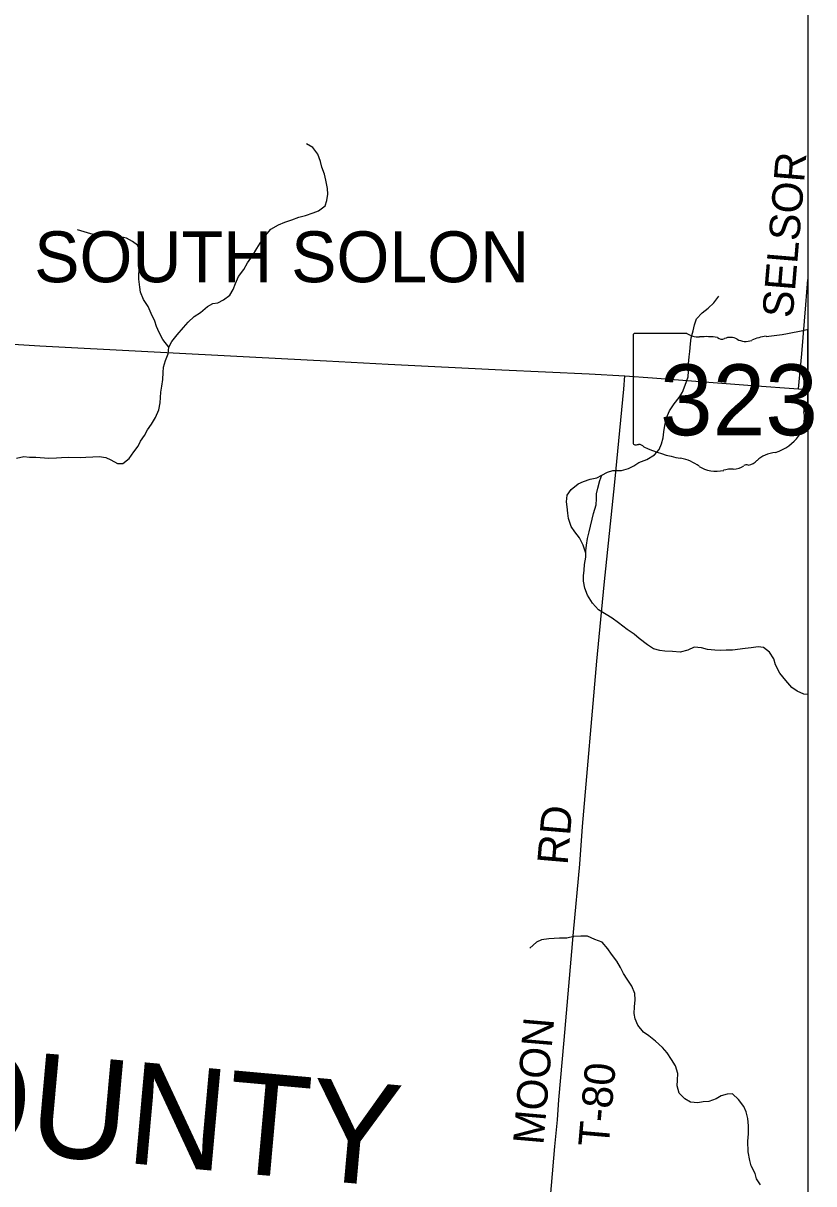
# Model space of a CAD drawing. Extents: x -49 to -8.2, y 9.4 to 23.5.
# Drawn here: x -8.897 to -8.161, y 14.574 to 15.653 of the extents above; entities that cross this region are included whole.
import ezdxf

# ---------------------------------------------------------------- set-up
doc = ezdxf.new("R2010")
doc.units = 0
for name, color, linetype in [('GM_X_Adjacent_County', 7, 'Continuous'), ('GM_X_Adjacent_County_Text', 7, 'Continuous'), ('GM_X_Corporation_Text', 7, 'Continuous'), ('GM_X_County_Road', 7, 'Continuous'), ('GM_X_County_Road_Text', 7, 'Continuous'), ('GM_X_Minor_River', 7, 'Continuous'), ('GM_X_State_Route', 7, 'Continuous'), ('GM_X_State_Shield', 7, 'Continuous'), ('GM_X_Township_Road', 7, 'Continuous'), ('GM_X_Township_Road_Text', 7, 'Continuous')]:
    doc.layers.add(name, color=color, linetype=linetype)

msp = doc.modelspace()

# ---------------------------------------------------------------- linework, layer by layer
at = {"layer": 'GM_X_Adjacent_County'}
msp.add_lwpolyline([(-14.9662, 16.2087), (-8.1662, 16.2087), (-8.1662, 9.4087), (-14.9662, 9.4087)], close=True, dxfattribs=at)
at = {"layer": 'GM_X_County_Road'}
msp.add_lwpolyline([(-8.1749, 15.3133), (-8.172, 15.3459), (-8.1683, 15.3916), (-8.1662, 15.415)], dxfattribs=at)
at = {"layer": 'GM_X_Minor_River'}
for points in [[(-8.6962, 15.4179), (-8.6914, 15.4245), (-8.6878, 15.4307), (-8.6833, 15.4371), (-8.6793, 15.4439), (-8.676, 15.449), (-8.6712, 15.456), (-8.6663, 15.4618), (-8.6592, 15.4659), (-8.6531, 15.4683), (-8.6465, 15.4707), (-8.6402, 15.473), (-8.6338, 15.4746), (-8.6269, 15.4772), (-8.6218, 15.479), (-8.6157, 15.4835), (-8.6142, 15.4884), (-8.6132, 15.4945), (-8.6135, 15.4998), (-8.6149, 15.5074), (-8.6162, 15.5131), (-8.6188, 15.5196), (-8.6199, 15.5249), (-8.6223, 15.5316), (-8.6271, 15.538), (-8.6331, 15.5413)], [(-8.761, 15.3522), (-8.7668, 15.3593), (-8.7701, 15.3657), (-8.7725, 15.3714), (-8.7742, 15.3762), (-8.7777, 15.3833), (-8.7803, 15.3899), (-8.7848, 15.3964), (-8.7876, 15.4033), (-8.7881, 15.408), (-8.7891, 15.4154), (-8.7891, 15.4203), (-8.7881, 15.4277), (-8.7878, 15.4344), (-8.7881, 15.4419), (-8.7902, 15.4469), (-8.795, 15.4505), (-8.8005, 15.4534), (-8.8077, 15.455), (-8.8141, 15.4551), (-8.8209, 15.4559), (-8.827, 15.456), (-8.8336, 15.4575), (-8.84, 15.4593), (-8.846, 15.4613)], [(-8.9028, 15.2489), (-8.8961, 15.2503), (-8.8907, 15.2499), (-8.885, 15.2497), (-8.8729, 15.2488), (-8.8657, 15.2491), (-8.861, 15.2496), (-8.8543, 15.2497), (-8.8437, 15.2496), (-8.8383, 15.2498), (-8.8318, 15.2501), (-8.8261, 15.2504), (-8.8199, 15.2494), (-8.815, 15.2473), (-8.809, 15.244), (-8.8039, 15.244), (-8.798, 15.2486), (-8.7936, 15.2547), (-8.7897, 15.2599), (-8.7874, 15.2648), (-8.7839, 15.2701), (-8.7811, 15.2752), (-8.7772, 15.2805), (-8.7734, 15.2867), (-8.7703, 15.2939), (-8.7691, 15.3003), (-8.7688, 15.3054), (-8.7686, 15.3102), (-8.7676, 15.3157), (-8.7668, 15.3219), (-8.7665, 15.3285), (-8.7661, 15.3335), (-8.7643, 15.3397), (-8.7616, 15.3459), (-8.761, 15.3522), (-8.7583, 15.3575), (-8.7533, 15.3635), (-8.7476, 15.3703), (-8.743, 15.3755), (-8.7376, 15.3808), (-8.7317, 15.3845), (-8.7252, 15.3898), (-8.7201, 15.3926), (-8.7154, 15.3935), (-8.7102, 15.3961), (-8.7045, 15.4006), (-8.7013, 15.4057), (-8.6991, 15.4113), (-8.6962, 15.4179)], [(-8.3046, 15.257), (-8.3025, 15.2621), (-8.3011, 15.2678), (-8.3003, 15.2733), (-8.2993, 15.2793), (-8.2979, 15.2863), (-8.295, 15.2929), (-8.2906, 15.2993), (-8.2862, 15.3054), (-8.2829, 15.3103), (-8.2804, 15.3167), (-8.2776, 15.3246), (-8.2774, 15.3299), (-8.2775, 15.3366), (-8.2769, 15.343), (-8.2761, 15.3481), (-8.2754, 15.3553), (-8.2748, 15.3608), (-8.2731, 15.3672), (-8.2717, 15.3729), (-8.2699, 15.3784), (-8.2646, 15.3842), (-8.259, 15.3883), (-8.2539, 15.3934), (-8.2491, 15.3996)], [(-8.1662, 15.0291), (-8.17, 15.0293), (-8.1762, 15.032), (-8.1811, 15.0355), (-8.1869, 15.042), (-8.1924, 15.0489), (-8.1963, 15.0567), (-8.1979, 15.0622), (-8.202, 15.0685), (-8.2076, 15.0727), (-8.2127, 15.0733), (-8.219, 15.0724), (-8.2247, 15.0717), (-8.2366, 15.0702), (-8.2425, 15.0702), (-8.2476, 15.0699), (-8.2529, 15.0703), (-8.2597, 15.0709), (-8.2653, 15.0725), (-8.272, 15.073), (-8.2779, 15.0702), (-8.2853, 15.0685), (-8.2924, 15.069), (-8.2993, 15.0692), (-8.3042, 15.07), (-8.31, 15.0716), (-8.3155, 15.0751), (-8.3232, 15.0812), (-8.328, 15.0851), (-8.3346, 15.0895), (-8.3425, 15.0956), (-8.3485, 15.0999), (-8.3613, 15.1079), (-8.3669, 15.1141), (-8.3714, 15.1213), (-8.3738, 15.1278), (-8.3752, 15.1344), (-8.3752, 15.1394), (-8.3746, 15.1447), (-8.3741, 15.1498), (-8.3729, 15.1568), (-8.3729, 15.1627), (-8.3723, 15.168), (-8.3713, 15.174), (-8.3699, 15.1803), (-8.3657, 15.1975), (-8.3634, 15.2056), (-8.363, 15.2111), (-8.3629, 15.2158), (-8.3617, 15.2211), (-8.3599, 15.228), (-8.358, 15.2331), (-8.3529, 15.2359), (-8.3479, 15.2373), (-8.3398, 15.2374), (-8.3332, 15.2391), (-8.3282, 15.2417), (-8.3235, 15.2447), (-8.3162, 15.2476), (-8.3092, 15.2519), (-8.3046, 15.257)], [(-8.3729, 15.1606), (-8.3755, 15.168), (-8.3788, 15.1747), (-8.3831, 15.1802), (-8.3867, 15.1852), (-8.3891, 15.1926), (-8.3896, 15.1977), (-8.3903, 15.2036), (-8.391, 15.2083), (-8.3904, 15.2146), (-8.3867, 15.2197), (-8.38, 15.2249), (-8.3753, 15.2273), (-8.369, 15.2294), (-8.3626, 15.2306), (-8.358, 15.2331)], [(-8.2105, 14.5729), (-8.214, 14.5784), (-8.2153, 14.5834), (-8.2192, 14.5906), (-8.2203, 14.5954), (-8.2219, 14.6037), (-8.2222, 14.6136), (-8.2217, 14.6204), (-8.2215, 14.6278), (-8.2221, 14.6346), (-8.2238, 14.6407), (-8.226, 14.6459), (-8.2309, 14.6522), (-8.2365, 14.6577), (-8.2414, 14.6572), (-8.2469, 14.6556), (-8.2517, 14.6528), (-8.2585, 14.6504), (-8.2638, 14.65), (-8.2687, 14.6493), (-8.2757, 14.6498), (-8.2808, 14.6529), (-8.2862, 14.6582), (-8.2881, 14.6651), (-8.2876, 14.6704), (-8.2872, 14.6766), (-8.2896, 14.6835), (-8.2931, 14.6894), (-8.2974, 14.6957), (-8.3017, 14.7008), (-8.3081, 14.7064), (-8.3143, 14.7116), (-8.3194, 14.7149), (-8.3246, 14.7213), (-8.3272, 14.7273), (-8.3279, 14.7322), (-8.3277, 14.7384), (-8.327, 14.7449), (-8.3275, 14.751), (-8.3301, 14.7576), (-8.3344, 14.7643), (-8.3378, 14.7696), (-8.3407, 14.775), (-8.3441, 14.7809), (-8.3491, 14.7874), (-8.3525, 14.7923), (-8.3579, 14.7985), (-8.3645, 14.801), (-8.3713, 14.8041), (-8.3775, 14.8042), (-8.384, 14.804), (-8.3908, 14.8024), (-8.3974, 14.8023), (-8.4025, 14.8021), (-8.4075, 14.8016), (-8.4141, 14.8007), (-8.4188, 14.7985), (-8.4251, 14.7932)]]:
    msp.add_lwpolyline(points, dxfattribs=at)
at = {"layer": 'GM_X_State_Route'}
msp.add_lwpolyline([(-8.9161, 15.3555), (-8.8811, 15.3534), (-8.6802, 15.3427), (-8.6143, 15.3395), (-8.5569, 15.3362), (-8.4511, 15.3309), (-8.3699, 15.3272), (-8.3368, 15.3254), (-8.311, 15.3236), (-8.2181, 15.3164), (-8.1749, 15.3133), (-8.1662, 15.3126)], dxfattribs=at)
at = {"layer": 'GM_X_State_Shield'}
for p, q in [((-8.3273, 15.3649), (-8.3273, 15.3649)), ((-8.1662, 15.313), (-8.1662, 15.369)), ((-8.1662, 15.3009), (-8.1662, 15.3082)), ((-8.3289, 15.2631), (-8.3289, 15.2631))]:
    msp.add_line(p, q, dxfattribs=at)
for points in [[(-8.3289, 15.3632), (-8.3289, 15.3632), (-8.3289, 15.2631)], [(-8.2791, 15.3649), (-8.2791, 15.3649), (-8.3273, 15.3649)]]:
    msp.add_lwpolyline(points, dxfattribs=at)
for centre, major_axis, start_param, end_param in [((-8.3271, 15.3634), (0.00191, 0), 1.712693, 3.28349), ((-8.2676, 15.3765), (0.0185, 0), 4.042523, 4.731795), ((-8.2228, 15.5013), (0.1748, 0), 4.814394, 5.042369), ((-8.166, 15.3676), (0.00183, 0), 1.697781, 1.70585), ((-8.2614, 15.3087), (0.0665, 0), 1.404758, 1.657858), ((-8.2463, 15.3639), (0.00534, 0), 3.836095, 5.185415), ((-8.2385, 15.3523), (0.0111, 0), 0.950623, 2.079405), ((-8.2242, 15.3682), (0.0134, 0), 4.081561, 5.145723), ((-8.2006, 15.3343), (0.0352, 0), 1.699011, 2.107814), ((-8.1646, 15.3112), (0.00284, 0), 2.18507, 3.671073), ((-8.1826, 15.3046), (0.017, 0), 0.26998, 0.412763), ((-8.1576, 15.2931), (0.0124, 0), 2.387724, 3.262537), ((-8.1826, 15.3046), (0.017, 0), 5.934695, 6.013205), ((-8.2131, 15.2865), (0.0437, 0), 5.101752, 6.440018), ((-8.327, 15.2629), (0.00193, 0), 3.00124, 4.508301), ((-8.3267, 15.2731), (0.0147, 0), 4.665946, 4.897461), ((-8.3237, 15.2573), (0.0053, 0), 0.519207, 1.627899), ((-8.2568, 15.3472), (0.1262, 0), 4.195997, 4.488961), ((-8.2944, 15.2182), (0.0395, 0), 0.823519, 1.323587), ((-8.225, 15.2534), (0.0141, 0), 4.937069, 5.64225), ((-8.1946, 15.235), (0.0239, 0), 1.647645, 2.488434), ((-8.2517, 15.2568), (0.0251, 0), 4.026481, 4.996735), ((-8.2373, 15.2222), (0.0206, 0), 1.495662, 1.94098), ((-8.2354, 15.2493), (0.0133, 0), 4.691044, 5.507374), ((-8.2234, 15.2397), (0.00376, 0), 1.147584, 2.315152)]:
    msp.add_ellipse(centre, major_axis=major_axis, ratio=0.8, start_param=start_param, end_param=end_param, dxfattribs=at)
at = {"layer": 'GM_X_Township_Road'}
msp.add_lwpolyline([(-8.4103, 14.5134), (-8.4072, 14.5469), (-8.4019, 14.6087), (-8.3994, 14.6334), (-8.398, 14.652), (-8.393, 14.7076), (-8.3845, 14.808), (-8.3787, 14.8713), (-8.376, 14.9063), (-8.3626, 15.0599), (-8.3559, 15.1309), (-8.3461, 15.2265), (-8.3375, 15.3129), (-8.3368, 15.3254)], dxfattribs=at)

# ---------------------------------------------------------------- texts
at = {"layer": 'GM_X_Adjacent_County_Text'}
msp.add_text('MADISON COUNTY', height=0.094697, rotation=354.8573, dxfattribs=at).set_placement((-9.7063, 14.6748))
at = {"layer": 'GM_X_Corporation_Text'}
msp.add_text('SOUTH SOLON', height=0.047348, rotation=0, dxfattribs=at).set_placement((-8.8865, 15.4125))
at = {"layer": 'GM_X_County_Road_Text'}
msp.add_text('SELSOR', height=0.02841, rotation=85.1903, dxfattribs=at).set_placement((-8.1805, 15.3787))
at = {"layer": 'GM_X_State_Shield'}
msp.add_text('323', height=0.06592, dxfattribs=at).set_placement((-8.304, 15.2702))
at = {"layer": 'GM_X_Township_Road_Text'}
for s, rotation, p in [('RD', 85.0655, (-8.39, 14.8699)), ('MOON', 85.0851, (-8.4125, 14.6095)), ('T-80', 85.0583, (-8.3518, 14.6074))]:
    msp.add_text(s, height=0.02841, rotation=rotation, dxfattribs=at).set_placement(p)

doc.saveas('drawing.dxf')
